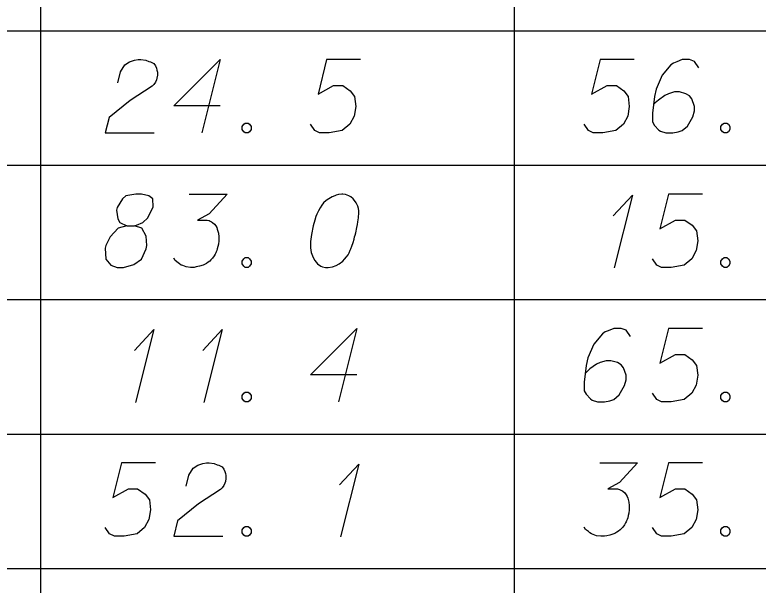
# Model space of a CAD drawing. Extents: x 2074207 to 2076812, y 516372 to 523312.
# Drawn here: x 2076524.39 to 2076573.08, y 518762.25 to 518799.58 of the extents above; entities that cross this region are included whole.
import ezdxf

# ---------------------------------------------------------------- set-up
doc = ezdxf.new("R2010")
doc.units = 0
doc.layers.add('Prop DirtTable_ Soil Test Results - Outline (Minor)', color=7, linetype='Continuous')
doc.layers.add('Prop DirtTable_ Soil Test Results - Tx (Sample Data)', color=7, linetype='Continuous')

msp = doc.modelspace()

# ---------------------------------------------------------------- linework, layer by layer
at = {"layer": 'Prop DirtTable_ Soil Test Results - Outline (Minor)'}
for p, q in [((2076526.074, 518807.343), (2076526.074, 518798.543)), ((2076557.094, 518807.343), (2076557.094, 518798.543)), ((2076260.609, 518798.543), (2076811.903, 518798.543)), ((2076260.609, 518798.543), (2076811.903, 518798.543)), ((2076526.074, 518798.543), (2076526.074, 518789.743)), ((2076557.094, 518798.543), (2076557.094, 518789.743)), ((2076260.609, 518789.743), (2076811.903, 518789.743)), ((2076260.609, 518789.743), (2076811.903, 518789.743)), ((2076526.074, 518789.743), (2076526.074, 518780.943)), ((2076557.094, 518789.743), (2076557.094, 518780.943)), ((2076260.609, 518780.943), (2076811.903, 518780.943)), ((2076260.609, 518780.943), (2076811.903, 518780.943)), ((2076526.074, 518780.943), (2076526.074, 518772.143)), ((2076557.094, 518780.943), (2076557.094, 518772.143)), ((2076260.609, 518772.143), (2076811.903, 518772.143)), ((2076260.609, 518772.143), (2076811.903, 518772.143)), ((2076526.074, 518772.143), (2076526.074, 518763.343)), ((2076557.094, 518772.143), (2076557.094, 518763.343)), ((2076260.609, 518763.343), (2076811.903, 518763.343)), ((2076260.609, 518763.343), (2076811.903, 518763.343)), ((2076526.074, 518763.343), (2076526.074, 518754.543)), ((2076557.094, 518763.343), (2076557.094, 518754.543))]:
    msp.add_line(p, q, dxfattribs=at)
at = {"layer": 'Prop DirtTable_ Soil Test Results - Tx (Sample Data)'}
for points in [[(2076531.127, 518795.138), (2076531.303, 518795.856), (2076531.586, 518796.309), (2076531.903, 518796.498), (2076532.22, 518796.612), (2076532.467, 518796.65), (2076532.644, 518796.65), (2076532.961, 518796.612), (2076533.173, 518796.536), (2076533.279, 518796.498), (2076533.49, 518796.385), (2076533.596, 518796.234), (2076533.667, 518796.083), (2076533.702, 518795.969), (2076533.737, 518795.818), (2076533.737, 518795.629), (2076533.702, 518795.44), (2076533.667, 518795.327), (2076533.596, 518795.176), (2076533.49, 518795.024), (2076533.385, 518794.911), (2076531.938, 518793.966), (2076530.563, 518792.87), (2076530.316, 518791.85), (2076533.526, 518791.85)], [(2076537.829, 518793.626), (2076534.796, 518793.626), (2076537.829, 518796.65), (2076536.63, 518791.85)], [(2076547.036, 518796.65), (2076544.814, 518796.65), (2076544.249, 518794.382), (2076545.272, 518794.949), (2076545.872, 518794.949), (2076546.366, 518794.609), (2076546.648, 518794.231), (2076546.719, 518793.588), (2076546.613, 518792.946), (2076546.331, 518792.417), (2076545.837, 518792.001), (2076544.99, 518791.85), (2076544.355, 518791.85), (2076544.038, 518792.001), (2076543.756, 518792.417)], [(2076564.956, 518796.65), (2076562.734, 518796.65), (2076562.169, 518794.382), (2076563.192, 518794.949), (2076563.792, 518794.949), (2076564.286, 518794.609), (2076564.568, 518794.231), (2076564.639, 518793.588), (2076564.533, 518792.946), (2076564.251, 518792.417), (2076563.757, 518792.001), (2076562.91, 518791.85), (2076562.275, 518791.85), (2076561.958, 518792.001), (2076561.676, 518792.417)], [(2076569.189, 518796.121), (2076568.907, 518796.536), (2076568.59, 518796.65), (2076568.096, 518796.65), (2076567.743, 518796.498), (2076567.531, 518796.423), (2076567.355, 518796.309), (2076566.791, 518795.629), (2076566.403, 518794.722), (2076566.297, 518794.231), (2076566.156, 518793.135), (2076566.156, 518792.568), (2076566.297, 518792.341), (2076566.579, 518792.039), (2076566.685, 518791.963), (2076567.038, 518791.85), (2076567.496, 518791.85), (2076567.849, 518791.925), (2076568.096, 518792.001), (2076568.449, 518792.303), (2076568.801, 518792.908), (2076568.907, 518793.286), (2076568.907, 518793.588), (2076568.731, 518794.08), (2076568.59, 518794.269), (2076568.343, 518794.42), (2076567.919, 518794.533), (2076567.602, 518794.533), (2076567.214, 518794.42), (2076566.967, 518794.306), (2076566.544, 518794.004), (2076566.332, 518793.815), (2076566.226, 518793.702)], [(2076539.487, 518792.492), (2076539.664, 518792.492), (2076539.769, 518792.417), (2076539.875, 518792.265), (2076539.875, 518792.076), (2076539.769, 518791.925), (2076539.664, 518791.85), (2076539.487, 518791.85), (2076539.381, 518791.925), (2076539.276, 518792.076), (2076539.276, 518792.265), (2076539.381, 518792.417), (2076539.487, 518792.492)], [(2076570.847, 518792.492), (2076571.024, 518792.492), (2076571.129, 518792.417), (2076571.235, 518792.265), (2076571.235, 518792.076), (2076571.129, 518791.925), (2076571.024, 518791.85), (2076570.847, 518791.85), (2076570.741, 518791.925), (2076570.636, 518792.076), (2076570.636, 518792.265), (2076570.741, 518792.417), (2076570.847, 518792.492)], [(2076531.727, 518785.771), (2076532.22, 518785.771), (2076532.362, 518785.809), (2076532.785, 518785.998), (2076533.102, 518786.3), (2076533.455, 518787.018), (2076533.42, 518787.547), (2076533.173, 518787.736), (2076532.679, 518787.85), (2076532.326, 518787.85), (2076531.656, 518787.736), (2076531.444, 518787.547), (2076531.092, 518786.98), (2076531.056, 518786.791), (2076531.127, 518786.224), (2076531.268, 518785.998), (2076531.727, 518785.771), (2076531.162, 518785.62), (2076530.633, 518785.053), (2076530.351, 518784.486), (2076530.316, 518784.297), (2076530.351, 518783.579), (2076530.668, 518783.201), (2076531.092, 518783.05), (2076531.515, 518783.05), (2076532.185, 518783.239), (2076532.679, 518783.579), (2076532.997, 518784.259), (2076533.032, 518784.486), (2076532.997, 518785.091), (2076532.714, 518785.62), (2076532.22, 518785.771)], [(2076535.819, 518787.85), (2076538.288, 518787.85), (2076537.124, 518786.565), (2076536.348, 518786.149), (2076536.983, 518786.149), (2076537.124, 518786.111), (2076537.194, 518786.073), (2076537.265, 518786.035), (2076537.335, 518785.998), (2076537.477, 518785.884), (2076537.547, 518785.771), (2076537.618, 518785.658), (2076537.653, 518785.544), (2076537.723, 518785.28), (2076537.759, 518785.053), (2076537.759, 518784.939), (2076537.759, 518784.788), (2076537.723, 518784.561), (2076537.688, 518784.41), (2076537.653, 518784.259), (2076537.618, 518784.146), (2076537.582, 518784.07), (2076537.547, 518783.995), (2076537.512, 518783.919), (2076537.441, 518783.806), (2076537.335, 518783.654), (2076537.23, 518783.541), (2076537.159, 518783.465), (2076537.053, 518783.39), (2076536.947, 518783.314), (2076536.806, 518783.239), (2076536.736, 518783.201), (2076536.489, 518783.125), (2076536.277, 518783.087), (2076536.136, 518783.05), (2076535.889, 518783.05), (2076535.607, 518783.087), (2076535.501, 518783.125), (2076535.395, 518783.163), (2076535.289, 518783.201), (2076535.184, 518783.276), (2076535.078, 518783.352), (2076534.901, 518783.503), (2076534.796, 518783.654)], [(2076545.872, 518787.85), (2076545.802, 518787.85), (2076545.59, 518787.812), (2076545.449, 518787.774), (2076545.343, 518787.736), (2076545.167, 518787.661), (2076544.955, 518787.547), (2076544.779, 518787.434), (2076544.602, 518787.283), (2076544.496, 518787.132), (2076544.391, 518786.943), (2076544.285, 518786.754), (2076544.179, 518786.527), (2076544.108, 518786.376), (2076544.038, 518786.149), (2076543.932, 518785.771), (2076543.826, 518785.204), (2076543.756, 518784.75), (2076543.756, 518784.335), (2076543.791, 518784.032), (2076543.932, 518783.692), (2076544.038, 518783.503), (2076544.214, 518783.276), (2076544.426, 518783.125), (2076544.532, 518783.087), (2076544.743, 518783.05), (2076544.92, 518783.05), (2076545.202, 518783.087), (2076545.449, 518783.163), (2076545.625, 518783.276), (2076545.872, 518783.465), (2076545.978, 518783.579), (2076546.119, 518783.73), (2076546.225, 518783.881), (2076546.295, 518783.995), (2076546.366, 518784.183), (2076546.401, 518784.259), (2076546.472, 518784.448), (2076546.542, 518784.675), (2076546.613, 518784.902), (2076546.648, 518785.053), (2076546.683, 518785.166), (2076546.719, 518785.317), (2076546.789, 518785.658), (2076546.825, 518785.846), (2076546.86, 518786.035), (2076546.895, 518786.3), (2076546.93, 518786.64), (2076546.93, 518786.754), (2076546.895, 518786.905), (2076546.86, 518787.056), (2076546.754, 518787.283), (2076546.648, 518787.434), (2076546.542, 518787.547), (2076546.401, 518787.661), (2076546.26, 518787.736), (2076546.154, 518787.774), (2076546.049, 518787.812), (2076545.872, 518787.85)], [(2076563.58, 518786.413), (2076564.85, 518787.774), (2076563.651, 518783.012)], [(2076569.436, 518787.85), (2076567.214, 518787.85), (2076566.649, 518785.582), (2076567.672, 518786.149), (2076568.272, 518786.149), (2076568.766, 518785.809), (2076569.048, 518785.431), (2076569.119, 518784.788), (2076569.013, 518784.146), (2076568.731, 518783.617), (2076568.237, 518783.201), (2076567.39, 518783.05), (2076566.755, 518783.05), (2076566.438, 518783.201), (2076566.156, 518783.617)], [(2076539.487, 518783.692), (2076539.664, 518783.692), (2076539.769, 518783.617), (2076539.875, 518783.465), (2076539.875, 518783.276), (2076539.769, 518783.125), (2076539.664, 518783.05), (2076539.487, 518783.05), (2076539.381, 518783.125), (2076539.276, 518783.276), (2076539.276, 518783.465), (2076539.381, 518783.617), (2076539.487, 518783.692)], [(2076570.847, 518783.692), (2076571.024, 518783.692), (2076571.129, 518783.617), (2076571.235, 518783.465), (2076571.235, 518783.276), (2076571.129, 518783.125), (2076571.024, 518783.05), (2076570.847, 518783.05), (2076570.741, 518783.125), (2076570.636, 518783.276), (2076570.636, 518783.465), (2076570.741, 518783.617), (2076570.847, 518783.692)], [(2076532.22, 518777.613), (2076533.49, 518778.974), (2076532.291, 518774.212)], [(2076536.7, 518777.613), (2076537.97, 518778.974), (2076536.771, 518774.212)], [(2076546.789, 518776.026), (2076543.756, 518776.026), (2076546.789, 518779.05), (2076545.59, 518774.25)], [(2076564.709, 518778.521), (2076564.427, 518778.936), (2076564.11, 518779.05), (2076563.616, 518779.05), (2076563.263, 518778.898), (2076563.051, 518778.823), (2076562.875, 518778.709), (2076562.311, 518778.029), (2076561.923, 518777.122), (2076561.817, 518776.631), (2076561.676, 518775.535), (2076561.676, 518774.968), (2076561.817, 518774.741), (2076562.099, 518774.439), (2076562.205, 518774.363), (2076562.558, 518774.25), (2076563.016, 518774.25), (2076563.369, 518774.325), (2076563.616, 518774.401), (2076563.969, 518774.703), (2076564.321, 518775.308), (2076564.427, 518775.686), (2076564.427, 518775.988), (2076564.251, 518776.48), (2076564.11, 518776.669), (2076563.863, 518776.82), (2076563.439, 518776.933), (2076563.122, 518776.933), (2076562.734, 518776.82), (2076562.487, 518776.706), (2076562.064, 518776.404), (2076561.852, 518776.215), (2076561.746, 518776.102)], [(2076569.436, 518779.05), (2076567.214, 518779.05), (2076566.649, 518776.782), (2076567.672, 518777.349), (2076568.272, 518777.349), (2076568.766, 518777.009), (2076569.048, 518776.631), (2076569.119, 518775.988), (2076569.013, 518775.346), (2076568.731, 518774.817), (2076568.237, 518774.401), (2076567.39, 518774.25), (2076566.755, 518774.25), (2076566.438, 518774.401), (2076566.156, 518774.817)], [(2076539.487, 518774.892), (2076539.664, 518774.892), (2076539.769, 518774.817), (2076539.875, 518774.665), (2076539.875, 518774.476), (2076539.769, 518774.325), (2076539.664, 518774.25), (2076539.487, 518774.25), (2076539.381, 518774.325), (2076539.276, 518774.476), (2076539.276, 518774.665), (2076539.381, 518774.817), (2076539.487, 518774.892)], [(2076570.847, 518774.892), (2076571.024, 518774.892), (2076571.129, 518774.817), (2076571.235, 518774.665), (2076571.235, 518774.476), (2076571.129, 518774.325), (2076571.024, 518774.25), (2076570.847, 518774.25), (2076570.741, 518774.325), (2076570.636, 518774.476), (2076570.636, 518774.665), (2076570.741, 518774.817), (2076570.847, 518774.892)], [(2076533.596, 518770.25), (2076531.374, 518770.25), (2076530.809, 518767.982), (2076531.832, 518768.549), (2076532.432, 518768.549), (2076532.926, 518768.209), (2076533.208, 518767.831), (2076533.279, 518767.188), (2076533.173, 518766.546), (2076532.891, 518766.017), (2076532.397, 518765.601), (2076531.55, 518765.45), (2076530.915, 518765.45), (2076530.598, 518765.601), (2076530.316, 518766.017)], [(2076535.607, 518768.738), (2076535.783, 518769.456), (2076536.066, 518769.909), (2076536.383, 518770.098), (2076536.7, 518770.212), (2076536.947, 518770.25), (2076537.124, 518770.25), (2076537.441, 518770.212), (2076537.653, 518770.136), (2076537.759, 518770.098), (2076537.97, 518769.985), (2076538.076, 518769.834), (2076538.147, 518769.683), (2076538.182, 518769.569), (2076538.217, 518769.418), (2076538.217, 518769.229), (2076538.182, 518769.04), (2076538.147, 518768.927), (2076538.076, 518768.776), (2076537.97, 518768.624), (2076537.865, 518768.511), (2076536.418, 518767.566), (2076535.043, 518766.47), (2076534.796, 518765.45), (2076538.006, 518765.45)], [(2076545.66, 518768.813), (2076546.93, 518770.174), (2076545.731, 518765.412)], [(2076562.699, 518770.25), (2076565.168, 518770.25), (2076564.004, 518768.965), (2076563.228, 518768.549), (2076563.863, 518768.549), (2076564.004, 518768.511), (2076564.074, 518768.473), (2076564.145, 518768.435), (2076564.215, 518768.398), (2076564.357, 518768.284), (2076564.427, 518768.171), (2076564.498, 518768.058), (2076564.533, 518767.944), (2076564.603, 518767.68), (2076564.639, 518767.453), (2076564.639, 518767.339), (2076564.639, 518767.188), (2076564.603, 518766.961), (2076564.568, 518766.81), (2076564.533, 518766.659), (2076564.498, 518766.546), (2076564.462, 518766.47), (2076564.427, 518766.395), (2076564.392, 518766.319), (2076564.321, 518766.206), (2076564.215, 518766.054), (2076564.11, 518765.941), (2076564.039, 518765.865), (2076563.933, 518765.79), (2076563.827, 518765.714), (2076563.686, 518765.639), (2076563.616, 518765.601), (2076563.369, 518765.525), (2076563.157, 518765.487), (2076563.016, 518765.45), (2076562.769, 518765.45), (2076562.487, 518765.487), (2076562.381, 518765.525), (2076562.275, 518765.563), (2076562.169, 518765.601), (2076562.064, 518765.676), (2076561.958, 518765.752), (2076561.781, 518765.903), (2076561.676, 518766.054)], [(2076569.436, 518770.25), (2076567.214, 518770.25), (2076566.649, 518767.982), (2076567.672, 518768.549), (2076568.272, 518768.549), (2076568.766, 518768.209), (2076569.048, 518767.831), (2076569.119, 518767.188), (2076569.013, 518766.546), (2076568.731, 518766.017), (2076568.237, 518765.601), (2076567.39, 518765.45), (2076566.755, 518765.45), (2076566.438, 518765.601), (2076566.156, 518766.017)], [(2076539.487, 518766.092), (2076539.664, 518766.092), (2076539.769, 518766.017), (2076539.875, 518765.865), (2076539.875, 518765.676), (2076539.769, 518765.525), (2076539.664, 518765.45), (2076539.487, 518765.45), (2076539.381, 518765.525), (2076539.276, 518765.676), (2076539.276, 518765.865), (2076539.381, 518766.017), (2076539.487, 518766.092)], [(2076570.847, 518766.092), (2076571.024, 518766.092), (2076571.129, 518766.017), (2076571.235, 518765.865), (2076571.235, 518765.676), (2076571.129, 518765.525), (2076571.024, 518765.45), (2076570.847, 518765.45), (2076570.741, 518765.525), (2076570.636, 518765.676), (2076570.636, 518765.865), (2076570.741, 518766.017), (2076570.847, 518766.092)]]:
    msp.add_lwpolyline(points, dxfattribs=at)

doc.saveas('drawing.dxf')
